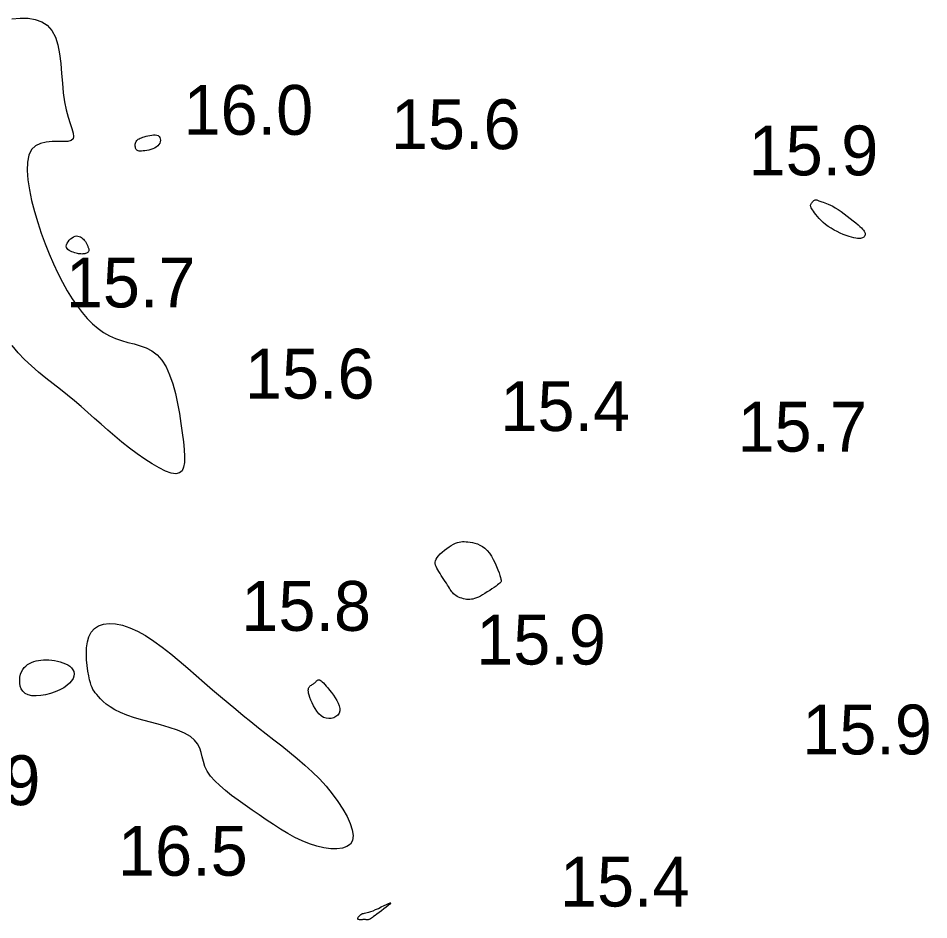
# Model space of a CAD drawing. Extents: x 3040093 to 3056816, y 408076 to 509144.
# Drawn here: x 3045990.2 to 3046081.5, y 434608.4 to 434698.9 of the extents above; entities that cross this region are included whole.
import ezdxf

# ---------------------------------------------------------------- set-up
doc = ezdxf.new("R2010")
doc.units = 0
doc.layers.add('V-CHAN-CONT-EL17', color=7, linetype='Continuous')
doc.layers.add('V-TOPO-SOUN-0610', color=7, linetype='Continuous')

msp = doc.modelspace()

# ---------------------------------------------------------------- linework, layer by layer
at = {"layer": 'V-CHAN-CONT-EL17'}
msp.add_lwpolyline([(3045989.574, 434698.827), (3045990.401, 434698.899), (3045991.184, 434698.887), (3045991.909, 434698.774), (3045992.559, 434698.546), (3045993.121, 434698.186), (3045993.579, 434697.677), (3045993.925, 434697.013), (3045994.174, 434696.218), (3045994.348, 434695.324), (3045994.469, 434694.363), (3045994.557, 434693.368), (3045994.635, 434692.372), (3045994.725, 434691.406), (3045994.847, 434690.503), (3045995.016, 434689.69), (3045995.214, 434688.972), (3045995.413, 434688.348), (3045995.587, 434687.818), (3045995.71, 434687.381), (3045995.756, 434687.036), (3045995.698, 434686.782), (3045995.509, 434686.62), (3045995.173, 434686.543), (3045994.718, 434686.522), (3045994.18, 434686.525), (3045993.596, 434686.518), (3045993.003, 434686.468), (3045992.438, 434686.34), (3045991.939, 434686.101), (3045991.541, 434685.719), (3045991.274, 434685.168), (3045991.132, 434684.465), (3045991.102, 434683.633), (3045991.17, 434682.698), (3045991.323, 434681.684), (3045991.547, 434680.615), (3045991.828, 434679.518), (3045992.153, 434678.416), (3045992.51, 434677.331), (3045992.894, 434676.272), (3045993.302, 434675.243), (3045993.732, 434674.251), (3045994.181, 434673.302), (3045994.646, 434672.399), (3045995.124, 434671.55), (3045995.613, 434670.759), (3045996.11, 434670.032), (3045996.616, 434669.368), (3045997.134, 434668.77), (3045997.664, 434668.236), (3045998.208, 434667.767), (3045998.769, 434667.364), (3045999.349, 434667.026), (3045999.948, 434666.755), (3046000.566, 434666.545), (3046001.196, 434666.374), (3046001.826, 434666.213), (3046002.446, 434666.036), (3046003.046, 434665.813), (3046003.615, 434665.517), (3046004.143, 434665.12), (3046004.619, 434664.595), (3046005.035, 434663.922), (3046005.394, 434663.122), (3046005.702, 434662.224), (3046005.964, 434661.257), (3046006.186, 434660.25), (3046006.373, 434659.233), (3046006.53, 434658.234), (3046006.664, 434657.282), (3046006.777, 434656.404), (3046006.858, 434655.613), (3046006.897, 434654.916), (3046006.882, 434654.325), (3046006.799, 434653.847), (3046006.636, 434653.493), (3046006.382, 434653.271), (3046006.024, 434653.192), (3046005.556, 434653.258), (3046004.99, 434653.457), (3046004.346, 434653.769), (3046003.642, 434654.175), (3046002.898, 434654.657), (3046002.132, 434655.196), (3046001.363, 434655.772), (3046000.61, 434656.368), (3045999.888, 434656.966), (3045999.192, 434657.563), (3045998.516, 434658.159), (3045997.852, 434658.752), (3045997.192, 434659.341), (3045996.528, 434659.926), (3045995.853, 434660.506), (3045995.159, 434661.081), (3045994.441, 434661.649), (3045993.709, 434662.219), (3045992.972, 434662.796), (3045992.241, 434663.389), (3045991.529, 434664.004), (3045990.845, 434664.65), (3045990.202, 434665.334), (3045989.609, 434666.062)], dxfattribs=at)
for points in [[(3046001.976, 434685.86), (3046001.955, 434685.951), (3046001.943, 434686.049), (3046001.941, 434686.152), (3046001.949, 434686.256), (3046001.968, 434686.358), (3046001.997, 434686.456), (3046002.038, 434686.545), (3046002.09, 434686.623), (3046002.155, 434686.692), (3046002.233, 434686.753), (3046002.325, 434686.808), (3046002.432, 434686.859), (3046002.554, 434686.907), (3046002.693, 434686.954), (3046002.85, 434687.003), (3046003.023, 434687.053), (3046003.209, 434687.101), (3046003.4, 434687.144), (3046003.592, 434687.176), (3046003.778, 434687.194), (3046003.952, 434687.193), (3046004.108, 434687.168), (3046004.239, 434687.116), (3046004.342, 434687.034), (3046004.415, 434686.926), (3046004.457, 434686.799), (3046004.468, 434686.658), (3046004.448, 434686.51), (3046004.397, 434686.362), (3046004.315, 434686.219), (3046004.2, 434686.087), (3046004.055, 434685.972), (3046003.884, 434685.874), (3046003.695, 434685.792), (3046003.495, 434685.724), (3046003.291, 434685.67), (3046003.089, 434685.628), (3046002.898, 434685.597), (3046002.723, 434685.576), (3046002.57, 434685.564), (3046002.439, 434685.561), (3046002.328, 434685.569), (3046002.235, 434685.587), (3046002.158, 434685.617), (3046002.096, 434685.658), (3046002.046, 434685.712), (3046002.007, 434685.779)], [(3046069.886, 434679.656), (3046069.813, 434679.767), (3046069.759, 434679.862), (3046069.721, 434679.943), (3046069.7, 434680.015), (3046069.693, 434680.081), (3046069.699, 434680.144), (3046069.718, 434680.209), (3046069.748, 434680.276), (3046069.788, 434680.346), (3046069.836, 434680.416), (3046069.891, 434680.482), (3046069.949, 434680.542), (3046070.011, 434680.595), (3046070.073, 434680.637), (3046070.135, 434680.666), (3046070.194, 434680.68), (3046070.254, 434680.681), (3046070.315, 434680.67), (3046070.38, 434680.65), (3046070.451, 434680.622), (3046070.53, 434680.589), (3046070.619, 434680.553), (3046070.72, 434680.515), (3046070.836, 434680.476), (3046070.967, 434680.435), (3046071.115, 434680.385), (3046071.282, 434680.324), (3046071.47, 434680.247), (3046071.679, 434680.15), (3046071.912, 434680.03), (3046072.169, 434679.881), (3046072.452, 434679.702), (3046072.752, 434679.498), (3046073.061, 434679.276), (3046073.371, 434679.046), (3046073.674, 434678.813), (3046073.96, 434678.585), (3046074.222, 434678.37), (3046074.451, 434678.175), (3046074.64, 434678.006), (3046074.791, 434677.862), (3046074.91, 434677.739), (3046074.999, 434677.634), (3046075.065, 434677.543), (3046075.109, 434677.464), (3046075.138, 434677.393), (3046075.156, 434677.326), (3046075.165, 434677.262), (3046075.166, 434677.2), (3046075.158, 434677.139), (3046075.141, 434677.082), (3046075.113, 434677.028), (3046075.074, 434676.978), (3046075.024, 434676.933), (3046074.961, 434676.892), (3046074.885, 434676.857), (3046074.793, 434676.829), (3046074.684, 434676.81), (3046074.555, 434676.802), (3046074.405, 434676.807), (3046074.231, 434676.827), (3046074.031, 434676.864), (3046073.802, 434676.92), (3046073.546, 434676.996), (3046073.265, 434677.092), (3046072.968, 434677.205), (3046072.66, 434677.336), (3046072.349, 434677.483), (3046072.041, 434677.644), (3046071.742, 434677.819), (3046071.459, 434678.005), (3046071.198, 434678.202), (3046070.959, 434678.406), (3046070.742, 434678.612), (3046070.547, 434678.816), (3046070.373, 434679.013), (3046070.22, 434679.2), (3046070.088, 434679.373), (3046069.977, 434679.526)], [(3045996.69, 434675.244), (3045996.59, 434675.24), (3045996.485, 434675.243), (3045996.374, 434675.254), (3045996.258, 434675.271), (3045996.135, 434675.295), (3045996.005, 434675.326), (3045995.867, 434675.365), (3045995.722, 434675.412), (3045995.576, 434675.466), (3045995.434, 434675.531), (3045995.304, 434675.605), (3045995.192, 434675.691), (3045995.104, 434675.79), (3045995.047, 434675.902), (3045995.028, 434676.028), (3045995.051, 434676.169), (3045995.111, 434676.318), (3045995.202, 434676.47), (3045995.319, 434676.617), (3045995.454, 434676.752), (3045995.602, 434676.87), (3045995.755, 434676.963), (3045995.909, 434677.025), (3045996.057, 434677.051), (3045996.197, 434677.044), (3045996.33, 434677.011), (3045996.453, 434676.956), (3045996.565, 434676.886), (3045996.667, 434676.805), (3045996.757, 434676.72), (3045996.834, 434676.636), (3045996.897, 434676.557), (3045996.949, 434676.483), (3045996.992, 434676.414), (3045997.027, 434676.347), (3045997.057, 434676.283), (3045997.084, 434676.22), (3045997.11, 434676.156), (3045997.138, 434676.091), (3045997.169, 434676.024), (3045997.201, 434675.955), (3045997.232, 434675.885), (3045997.259, 434675.816), (3045997.281, 434675.747), (3045997.294, 434675.68), (3045997.297, 434675.616), (3045997.287, 434675.556), (3045997.263, 434675.499), (3045997.225, 434675.448), (3045997.174, 434675.402), (3045997.113, 434675.361), (3045997.042, 434675.325), (3045996.963, 434675.295), (3045996.877, 434675.272), (3045996.786, 434675.255)], [(3046032.194, 434643.72), (3046032.116, 434643.877), (3046032.06, 434644.027), (3046032.028, 434644.173), (3046032.024, 434644.318), (3046032.051, 434644.466), (3046032.114, 434644.621), (3046032.215, 434644.785), (3046032.356, 434644.96), (3046032.532, 434645.144), (3046032.734, 434645.33), (3046032.954, 434645.514), (3046033.186, 434645.69), (3046033.421, 434645.854), (3046033.651, 434646), (3046033.869, 434646.123), (3046034.069, 434646.219), (3046034.254, 434646.29), (3046034.428, 434646.339), (3046034.598, 434646.368), (3046034.767, 434646.381), (3046034.941, 434646.38), (3046035.125, 434646.367), (3046035.323, 434646.347), (3046035.539, 434646.319), (3046035.771, 434646.28), (3046036.014, 434646.225), (3046036.264, 434646.147), (3046036.516, 434646.041), (3046036.767, 434645.901), (3046037.012, 434645.721), (3046037.247, 434645.497), (3046037.468, 434645.224), (3046037.674, 434644.914), (3046037.864, 434644.579), (3046038.036, 434644.233), (3046038.189, 434643.888), (3046038.322, 434643.559), (3046038.434, 434643.258), (3046038.525, 434642.999), (3046038.592, 434642.79), (3046038.634, 434642.626), (3046038.65, 434642.498), (3046038.64, 434642.395), (3046038.601, 434642.309), (3046038.532, 434642.228), (3046038.431, 434642.144), (3046038.298, 434642.047), (3046038.133, 434641.929), (3046037.94, 434641.794), (3046037.727, 434641.647), (3046037.498, 434641.493), (3046037.262, 434641.339), (3046037.024, 434641.189), (3046036.791, 434641.049), (3046036.569, 434640.925), (3046036.362, 434640.821), (3046036.171, 434640.737), (3046035.992, 434640.671), (3046035.823, 434640.624), (3046035.66, 434640.593), (3046035.501, 434640.578), (3046035.344, 434640.577), (3046035.186, 434640.589), (3046035.024, 434640.614), (3046034.861, 434640.65), (3046034.699, 434640.697), (3046034.54, 434640.753), (3046034.387, 434640.818), (3046034.242, 434640.89), (3046034.108, 434640.969), (3046033.987, 434641.055), (3046033.881, 434641.145), (3046033.787, 434641.242), (3046033.701, 434641.347), (3046033.62, 434641.46), (3046033.54, 434641.583), (3046033.457, 434641.718), (3046033.368, 434641.866), (3046033.269, 434642.027), (3046033.158, 434642.203), (3046033.036, 434642.39), (3046032.908, 434642.585), (3046032.777, 434642.785), (3046032.646, 434642.985), (3046032.519, 434643.182), (3046032.399, 434643.373), (3046032.289, 434643.553)], [(3045997.855, 434637.661), (3045998.272, 434637.926), (3045998.769, 434638.092), (3045999.339, 434638.158), (3045999.972, 434638.123), (3046000.661, 434637.985), (3046001.396, 434637.743), (3046002.17, 434637.396), (3046002.974, 434636.946), (3046003.802, 434636.406), (3046004.646, 434635.793), (3046005.501, 434635.124), (3046006.359, 434634.416), (3046007.213, 434633.686), (3046008.058, 434632.95), (3046008.886, 434632.226), (3046009.692, 434631.526), (3046010.479, 434630.851), (3046011.253, 434630.197), (3046012.016, 434629.559), (3046012.774, 434628.935), (3046013.532, 434628.32), (3046014.294, 434627.71), (3046015.065, 434627.102), (3046015.846, 434626.492), (3046016.634, 434625.876), (3046017.42, 434625.251), (3046018.198, 434624.612), (3046018.961, 434623.956), (3046019.701, 434623.279), (3046020.411, 434622.578), (3046021.084, 434621.848), (3046021.711, 434621.09), (3046022.281, 434620.318), (3046022.78, 434619.551), (3046023.194, 434618.805), (3046023.509, 434618.1), (3046023.713, 434617.453), (3046023.79, 434616.882), (3046023.729, 434616.406), (3046023.52, 434616.038), (3046023.178, 434615.776), (3046022.722, 434615.614), (3046022.172, 434615.545), (3046021.548, 434615.561), (3046020.868, 434615.658), (3046020.153, 434615.828), (3046019.422, 434616.064), (3046018.691, 434616.36), (3046017.964, 434616.708), (3046017.24, 434617.1), (3046016.518, 434617.529), (3046015.8, 434617.986), (3046015.085, 434618.463), (3046014.372, 434618.954), (3046013.661, 434619.449), (3046012.955, 434619.943), (3046012.265, 434620.435), (3046011.602, 434620.924), (3046010.981, 434621.411), (3046010.414, 434621.896), (3046009.914, 434622.381), (3046009.494, 434622.864), (3046009.167, 434623.347), (3046008.939, 434623.829), (3046008.782, 434624.307), (3046008.664, 434624.776), (3046008.55, 434625.231), (3046008.408, 434625.669), (3046008.203, 434626.085), (3046007.901, 434626.474), (3046007.469, 434626.832), (3046006.884, 434627.157), (3046006.17, 434627.453), (3046005.361, 434627.726), (3046004.492, 434627.983), (3046003.597, 434628.23), (3046002.711, 434628.472), (3046001.869, 434628.717), (3046001.104, 434628.971), (3046000.446, 434629.238), (3045999.889, 434629.513), (3045999.423, 434629.793), (3045999.037, 434630.07), (3045998.721, 434630.339), (3045998.463, 434630.594), (3045998.252, 434630.83), (3045998.078, 434631.041), (3045997.931, 434631.224), (3045997.806, 434631.392), (3045997.698, 434631.56), (3045997.604, 434631.742), (3045997.519, 434631.953), (3045997.44, 434632.21), (3045997.363, 434632.527), (3045997.283, 434632.919), (3045997.2, 434633.395), (3045997.124, 434633.938), (3045997.066, 434634.525), (3045997.042, 434635.132), (3045997.062, 434635.737), (3045997.141, 434636.315), (3045997.292, 434636.843), (3045997.526, 434637.298)], [(3045991.993, 434634.408), (3045992.235, 434634.459), (3045992.486, 434634.493), (3045992.745, 434634.513), (3045993.011, 434634.518), (3045993.284, 434634.507), (3045993.562, 434634.482), (3045993.845, 434634.443), (3045994.131, 434634.389), (3045994.414, 434634.319), (3045994.689, 434634.234), (3045994.947, 434634.132), (3045995.184, 434634.011), (3045995.391, 434633.872), (3045995.562, 434633.713), (3045995.692, 434633.534), (3045995.773, 434633.334), (3045995.803, 434633.118), (3045995.779, 434632.888), (3045995.698, 434632.651), (3045995.559, 434632.41), (3045995.359, 434632.17), (3045995.095, 434631.936), (3045994.764, 434631.711), (3045994.369, 434631.5), (3045993.923, 434631.311), (3045993.444, 434631.15), (3045992.951, 434631.023), (3045992.462, 434630.939), (3045991.995, 434630.903), (3045991.567, 434630.923), (3045991.199, 434631.006), (3045990.902, 434631.155), (3045990.675, 434631.361), (3045990.513, 434631.611), (3045990.408, 434631.892), (3045990.355, 434632.192), (3045990.347, 434632.498), (3045990.379, 434632.797), (3045990.444, 434633.076), (3045990.536, 434633.326), (3045990.653, 434633.545), (3045990.793, 434633.736), (3045990.953, 434633.901), (3045991.132, 434634.043), (3045991.328, 434634.162), (3045991.538, 434634.261), (3045991.76, 434634.343)], [(3046019.471, 434631.886), (3046019.537, 434631.939), (3046019.608, 434631.988), (3046019.682, 434632.034), (3046019.758, 434632.079), (3046019.832, 434632.125), (3046019.904, 434632.173), (3046019.969, 434632.225), (3046020.027, 434632.283), (3046020.08, 434632.343), (3046020.13, 434632.401), (3046020.179, 434632.453), (3046020.231, 434632.495), (3046020.286, 434632.522), (3046020.348, 434632.531), (3046020.42, 434632.517), (3046020.503, 434632.477), (3046020.597, 434632.411), (3046020.704, 434632.319), (3046020.824, 434632.201), (3046020.957, 434632.058), (3046021.104, 434631.89), (3046021.264, 434631.697), (3046021.439, 434631.48), (3046021.626, 434631.24), (3046021.818, 434630.982), (3046022.003, 434630.712), (3046022.171, 434630.436), (3046022.311, 434630.16), (3046022.413, 434629.889), (3046022.466, 434629.631), (3046022.46, 434629.39), (3046022.387, 434629.172), (3046022.255, 434628.984), (3046022.074, 434628.829), (3046021.857, 434628.714), (3046021.613, 434628.643), (3046021.354, 434628.621), (3046021.09, 434628.654), (3046020.833, 434628.747), (3046020.591, 434628.901), (3046020.368, 434629.108), (3046020.163, 434629.355), (3046019.979, 434629.629), (3046019.816, 434629.917), (3046019.674, 434630.208), (3046019.555, 434630.488), (3046019.459, 434630.745), (3046019.387, 434630.969), (3046019.337, 434631.161), (3046019.309, 434631.324), (3046019.299, 434631.462), (3046019.306, 434631.577), (3046019.329, 434631.674), (3046019.365, 434631.755), (3046019.413, 434631.825)], [(3046024.752, 434609.06), (3046024.846, 434609.084), (3046024.95, 434609.104), (3046025.07, 434609.126), (3046025.209, 434609.154), (3046025.373, 434609.196), (3046025.567, 434609.256), (3046025.794, 434609.342), (3046026.055, 434609.454), (3046026.339, 434609.587), (3046026.628, 434609.727), (3046026.907, 434609.863), (3046027.157, 434609.985), (3046027.364, 434610.081), (3046027.51, 434610.14), (3046027.58, 434610.149), (3046027.562, 434610.103), (3046027.467, 434610.007), (3046027.311, 434609.872), (3046027.11, 434609.711), (3046026.881, 434609.533), (3046026.64, 434609.349), (3046026.404, 434609.17), (3046026.187, 434609.008), (3046026.004, 434608.87), (3046025.853, 434608.757), (3046025.73, 434608.666), (3046025.63, 434608.594), (3046025.548, 434608.54), (3046025.481, 434608.5), (3046025.423, 434608.473), (3046025.371, 434608.455), (3046025.319, 434608.445), (3046025.267, 434608.441), (3046025.213, 434608.441), (3046025.156, 434608.444), (3046025.095, 434608.448), (3046025.028, 434608.452), (3046024.955, 434608.455), (3046024.875, 434608.455), (3046024.786, 434608.451), (3046024.693, 434608.445), (3046024.6, 434608.44), (3046024.51, 434608.438), (3046024.429, 434608.441), (3046024.36, 434608.453), (3046024.307, 434608.476), (3046024.275, 434608.512), (3046024.267, 434608.563), (3046024.281, 434608.625), (3046024.314, 434608.696), (3046024.364, 434608.77), (3046024.426, 434608.844), (3046024.499, 434608.914), (3046024.58, 434608.975), (3046024.664, 434609.025)]]:
    msp.add_lwpolyline(points, close=True, dxfattribs=at)

# ---------------------------------------------------------------- texts
at = {"layer": 'V-TOPO-SOUN-0610'}
for s, p in [('16.0 ', (3046006.783, 434687.2)), ('15.6 ', (3046027.583, 434685.76)), ('15.9 ', (3046063.473, 434683.13)), ('15.7 ', (3045994.973, 434669.88)), ('15.6 ', (3046012.943, 434660.73)), ('15.4 ', (3046038.573, 434657.48)), ('15.7 ', (3046062.353, 434655.41)), ('15.8 ', (3046012.583, 434637.43)), ('15.9 ', (3046036.143, 434634.05)), ('15.9 ', (3046068.853, 434625.03)), ('15.9 ', (3045979.413, 434619.94)), ('16.5 ', (3046000.213, 434612.86)), ('15.4 ', (3046044.543, 434609.77))]:
    msp.add_text(s, height=5, dxfattribs=at).set_placement(p)

doc.saveas('drawing.dxf')
